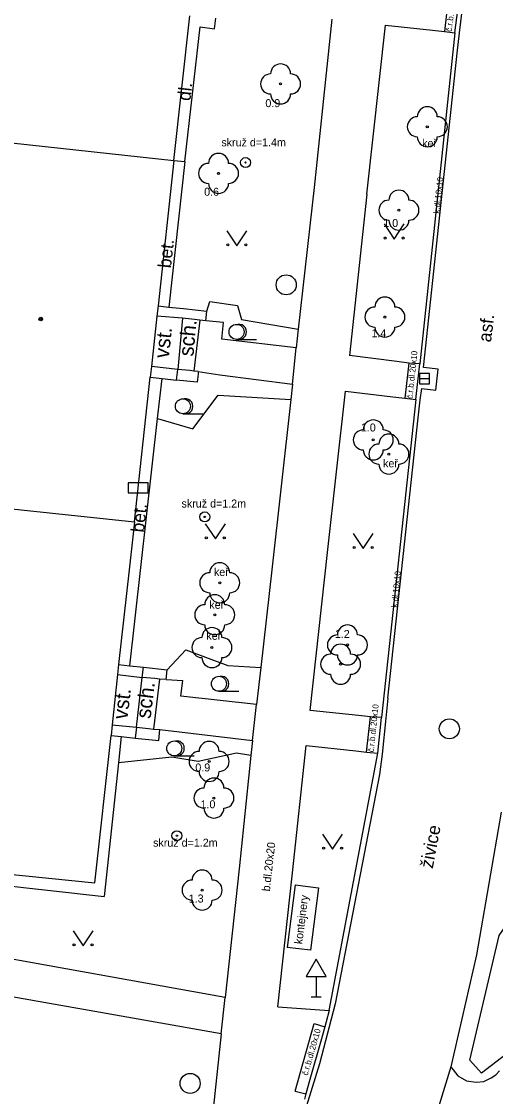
# Model space of a CAD drawing. Extents: x -596229 to -595156, y -1161237 to -1159376.
# Drawn here: x -595674.8 to -595651.1, y -1160126.4 to -1160072.7 of the extents above; entities that cross this region are included whole.
import ezdxf

# ---------------------------------------------------------------- set-up
doc = ezdxf.new("R2010")
doc.units = 0
for name, color, linetype in [('Level 22', 7, 'Continuous'), ('Level 24', 7, 'Continuous'), ('Level 25', 7, 'Continuous'), ('Level 27', 7, 'Continuous'), ('Level 34', 7, 'Continuous'), ('Level 36', 7, 'Continuous'), ('Level 39', 7, 'Continuous'), ('Specificka linie pasportu komunikaci', 7, 'Continuous'), ('TM - budovy zdene_ betonove - VP', 7, 'Continuous'), ('TM - chodniky - VP', 7, 'Continuous'), ('TM - hranice souvisleho porostu (skupiny stromu_ kere)', 7, 'Continuous'), ('TM - komunikace - VP', 7, 'Continuous'), ('TM - popis povrchu', 7, 'Continuous'), ('TM - popis zelene', 7, 'Continuous'), ('TM - poznamka', 7, 'Continuous'), ('TM - predmet maleho rozsahu (zamereny obvodem)', 7, 'Continuous'), ('TM - rozhrani mezi zpev. plochami mezi sebou - VP', 7, 'Continuous'), ('TM - rozhrani ploch obecne - VP', 7, 'Continuous')]:
    doc.layers.add(name, color=color, linetype=linetype)

msp = doc.modelspace()

# ---------------------------------------------------------------- linework, layer by layer
at = {"layer": 'Level 22'}
for centre in [(-595661.87, -1160075.83), (-595654.54, -1160077.97), (-595664.97, -1160080.3), (-595655.96, -1160082.14), (-595656.66, -1160087.48), (-595657.24, -1160093.62), (-595656.46, -1160094.33), (-595664.91, -1160100.76), (-595665.16, -1160102.36), (-595665.3, -1160104), (-595658.53, -1160103.87), (-595658.87, -1160104.83), (-595665.44, -1160109.69), (-595665.2, -1160111.52), (-595665.79, -1160116.12)]:
    msp.add_circle(centre, 0.05, dxfattribs=at)
for centre, start, end in [((-595661.87, -1160075.33), 0, 180), ((-595662.37, -1160075.83), 90, 270), ((-595661.37, -1160075.83), 270, 90), ((-595661.87, -1160076.33), 180, 0), ((-595655.04, -1160077.97), 90, 270), ((-595654.54, -1160077.47), 0, 180), ((-595654.04, -1160077.97), 270, 90), ((-595654.54, -1160078.47), 180, 0), ((-595664.97, -1160079.8), 0, 180), ((-595665.47, -1160080.3), 90, 270), ((-595664.47, -1160080.3), 270, 90), ((-595664.97, -1160080.8), 180, 0), ((-595655.96, -1160081.64), 0, 180), ((-595656.46, -1160082.14), 90, 270), ((-595655.46, -1160082.14), 270, 90), ((-595655.96, -1160082.64), 180, 0), ((-595656.66, -1160086.98), 0, 180), ((-595657.16, -1160087.48), 90, 270), ((-595656.16, -1160087.48), 270, 90), ((-595656.66, -1160087.98), 180, 0), ((-595657.24, -1160093.12), 0, 180), ((-595657.74, -1160093.62), 90, 270), ((-595656.46, -1160093.83), 0, 180), ((-595656.74, -1160093.62), 270, 90), ((-595657.24, -1160094.12), 180, 0), ((-595656.96, -1160094.33), 90, 270), ((-595655.96, -1160094.33), 270, 90), ((-595656.46, -1160094.83), 180, 0), ((-595664.91, -1160100.26), 0, 180), ((-595665.41, -1160100.76), 90, 270), ((-595664.41, -1160100.76), 270, 90), ((-595665.16, -1160101.86), 0, 180), ((-595664.91, -1160101.26), 180, 0), ((-595665.66, -1160102.36), 90, 270), ((-595664.66, -1160102.36), 270, 90), ((-595665.3, -1160103.5), 0, 180), ((-595665.16, -1160102.86), 180, 0), ((-595658.53, -1160103.37), 0, 180), ((-595665.8, -1160104), 90, 270), ((-595664.8, -1160104), 270, 90), ((-595659.03, -1160103.87), 90, 270), ((-595658.03, -1160103.87), 270, 90), ((-595659.37, -1160104.83), 90, 270), ((-595658.87, -1160104.33), 0, 180), ((-595658.37, -1160104.83), 270, 90), ((-595665.3, -1160104.5), 180, 0), ((-595658.53, -1160104.37), 180, 0), ((-595658.87, -1160105.33), 180, 0), ((-595665.44, -1160109.19), 0, 180), ((-595665.94, -1160109.69), 90, 270), ((-595664.94, -1160109.69), 270, 90), ((-595665.44, -1160110.19), 180, 0), ((-595665.2, -1160111.02), 0, 180), ((-595665.7, -1160111.52), 90, 270), ((-595664.7, -1160111.52), 270, 90), ((-595665.2, -1160112.02), 180, 0), ((-595666.29, -1160116.12), 90, 270), ((-595665.79, -1160115.62), 0, 180), ((-595665.29, -1160116.12), 270, 90), ((-595665.79, -1160116.62), 180, 0)]:
    msp.add_arc(centre, 0.5, start, end, dxfattribs=at)
at = {"layer": 'Level 24'}
msp.add_lwpolyline([(-595669.478, -1160096.259), (-595668.478, -1160096.259), (-595668.478, -1160095.759), (-595669.478, -1160095.759)], close=True, dxfattribs=at)
at = {"layer": 'Level 25'}
for centre, radius in [((-595663.62, -1160079.76), 0.25), ((-595663.62, -1160079.76), 0.0303), ((-595665.66, -1160097.47), 0.25), ((-595665.66, -1160097.47), 0.0303), ((-595667.05, -1160113.4), 0.25), ((-595667.05, -1160113.4), 0.0303)]:
    msp.add_circle(centre, radius, dxfattribs=at)
at = {"layer": 'Level 27'}
msp.add_line((-595654.93, -1160090.56), (-595654.43, -1160090.56), dxfattribs=at)
msp.add_lwpolyline([(-595654.93, -1160090.81), (-595654.43, -1160090.81), (-595654.43, -1160090.31), (-595654.93, -1160090.31)], close=True, dxfattribs=at)
for centre in [(-595661.59, -1160085.87), (-595653.44, -1160108.06), (-595666.39, -1160125.78)]:
    msp.add_circle(centre, 0.5, dxfattribs=at)
at = {"layer": 'Level 34'}
for p, q in [((-595660.1, -1160120.442), (-595660.1, -1160121.46)), ((-595660.35, -1160121.46), (-595659.85, -1160121.46))]:
    msp.add_line(p, q, dxfattribs=at)
msp.add_lwpolyline([(-595660.6, -1160120.442), (-595659.6, -1160120.442), (-595660.1, -1160119.576)], close=True, dxfattribs=at)
at = {"layer": 'Level 36'}
for p, q in [((-595664.07, -1160088.595), (-595663.07, -1160088.595)), ((-595666.75, -1160092.315), (-595665.75, -1160092.315)), ((-595664.95, -1160106.185), (-595663.95, -1160106.185)), ((-595667.18, -1160109.415), (-595666.18, -1160109.415))]:
    msp.add_line(p, q, dxfattribs=at)
for points in [[(-595656.69, -1160082.83), (-595656.19, -1160083.58), (-595655.69, -1160082.83)], [(-595664.56, -1160083.17), (-595664.06, -1160083.92), (-595663.56, -1160083.17)], [(-595665.63, -1160097.81), (-595665.13, -1160098.56), (-595664.63, -1160097.81)], [(-595658.25, -1160098.3), (-595657.75, -1160099.05), (-595657.25, -1160098.3)], [(-595659.77, -1160113.32), (-595659.27, -1160114.07), (-595658.77, -1160113.32)], [(-595672.24, -1160118.15), (-595671.74, -1160118.9), (-595671.24, -1160118.15)]]:
    msp.add_lwpolyline(points, dxfattribs=at)
for centre, radius in [((-595664.51, -1160083.87), 0.05), ((-595663.611, -1160083.87), 0.05), ((-595656.64, -1160083.53), 0.05), ((-595655.741, -1160083.53), 0.05), ((-595664.07, -1160088.22), 0.375), ((-595666.75, -1160091.94), 0.375), ((-595665.58, -1160098.51), 0.05), ((-595664.681, -1160098.51), 0.05), ((-595658.2, -1160099), 0.05), ((-595657.301, -1160099), 0.05), ((-595664.95, -1160105.81), 0.375), ((-595667.18, -1160109.04), 0.375), ((-595659.72, -1160114.02), 0.05), ((-595658.821, -1160114.02), 0.05), ((-595672.19, -1160118.85), 0.05), ((-595671.291, -1160118.85), 0.05)]:
    msp.add_circle(centre, radius, dxfattribs=at)
for centre in [(-595663.945, -1160088.22), (-595666.625, -1160091.94), (-595664.825, -1160105.81), (-595667.055, -1160109.04)]:
    msp.add_arc(centre, 0.375, 260.4059, 99.5941, dxfattribs=at)
at = {"layer": 'Level 39'}
for radius in [0.09, 0.0398]:
    msp.add_circle((-595673.85, -1160087.58), radius, dxfattribs=at)
at = {"layer": 'Specificka linie pasportu komunikaci'}
for points in [[(-595661.28, -1160090.84), (-595661.1, -1160089.02)], [(-595663.27, -1160108.65), (-595663.07, -1160106.85)], [(-595664.84, -1160123.3), (-595664.64, -1160121.49)]]:
    msp.add_lwpolyline(points, dxfattribs=at)
at = {"layer": 'TM - budovy zdene_ betonove - VP'}
for points in [[(-595667.2, -1160079.65), (-595666.41, -1160072.42)], [(-595678.54, -1160078.43), (-595667.2, -1160079.65)], [(-595667.2, -1160079.65), (-595667.99, -1160086.92)], [(-595667.99, -1160086.92), (-595668.05, -1160087.43)], [(-595668.05, -1160087.43), (-595668.32, -1160089.96)], [(-595668.32, -1160089.96), (-595668.38, -1160090.49)], [(-595669.17, -1160097.71), (-595668.38, -1160090.49)], [(-595680.51, -1160096.52), (-595669.17, -1160097.71)], [(-595669.17, -1160097.71), (-595669.44, -1160100.11)], [(-595669.44, -1160100.11), (-595669.96, -1160104.85)], [(-595669.96, -1160104.85), (-595670.01, -1160105.34)], [(-595670.01, -1160105.34), (-595670.28, -1160107.86)], [(-595670.28, -1160107.86), (-595670.34, -1160108.39)], [(-595671.15, -1160115.76), (-595670.34, -1160108.39)], [(-595682.49, -1160114.61), (-595671.15, -1160115.76)]]:
    msp.add_lwpolyline(points, dxfattribs=at)
at = {"layer": 'TM - chodniky - VP'}
for points in [[(-595659.31, -1160072.59), (-595660.2, -1160081.01)], [(-595657.56, -1160081.34), (-595656.63, -1160072.89)], [(-595656.63, -1160072.89), (-595654.28, -1160073.14)], [(-595654.28, -1160073.14), (-595653.68, -1160073.21)], [(-595653.68, -1160073.21), (-595653.16, -1160073.27)], [(-595660.2, -1160081.01), (-595661, -1160088.09)], [(-595657.56, -1160081.34), (-595658.43, -1160089.4)], [(-595666.77, -1160087.54), (-595668.05, -1160087.43)], [(-595665.91, -1160087.64), (-595666.17, -1160087.61), (-595666.77, -1160087.54)], [(-595665.6, -1160087.67), (-595665.91, -1160087.64)], [(-595664.72, -1160087.75), (-595665.6, -1160087.67)], [(-595664.8, -1160088.59), (-595664.72, -1160087.75)], [(-595661, -1160088.09), (-595661.1, -1160089.02)], [(-595661.1, -1160089.02), (-595664.8, -1160088.59)], [(-595656.06, -1160089.7), (-595658.43, -1160089.4)], [(-595655.47, -1160089.78), (-595656.06, -1160089.7)], [(-595654.92, -1160089.82), (-595655.47, -1160089.78)], [(-595667, -1160090.1), (-595668.32, -1160089.96)], [(-595666.2, -1160090.18), (-595666.41, -1160090.16), (-595667, -1160090.1)], [(-595665.98, -1160090.2), (-595666.2, -1160090.18)], [(-595665.98, -1160090.2), (-595664.9, -1160090.37)], [(-595664.9, -1160090.37), (-595661.28, -1160090.84)], [(-595661.28, -1160090.84), (-595661.36, -1160091.6)], [(-595659.52, -1160099.24), (-595658.62, -1160091.18)], [(-595658.62, -1160091.18), (-595656.26, -1160091.46)], [(-595661.36, -1160091.6), (-595662.31, -1160100.11)], [(-595656.26, -1160091.46), (-595655.66, -1160091.54)], [(-595655.66, -1160091.54), (-595655.12, -1160091.6)], [(-595660.4, -1160107.14), (-595659.52, -1160099.24)], [(-595662.31, -1160100.11), (-595662.86, -1160104.99)], [(-595669.96, -1160104.85), (-595669.41, -1160104.91)], [(-595670.01, -1160105.34), (-595668.78, -1160105.49)], [(-595669.41, -1160104.91), (-595668.72, -1160104.98)], [(-595668.72, -1160104.98), (-595667.53, -1160105.11)], [(-595667.59, -1160105.59), (-595667.53, -1160105.11)], [(-595662.86, -1160104.99), (-595663.07, -1160106.85)], [(-595667.92, -1160105.57), (-595668.16, -1160105.55), (-595668.78, -1160105.49)], [(-595667.59, -1160105.59), (-595667.92, -1160105.57)], [(-595667.59, -1160105.59), (-595666.76, -1160105.65)], [(-595666.85, -1160106.42), (-595666.76, -1160105.65)], [(-595663.07, -1160106.85), (-595666.85, -1160106.42)], [(-595657.97, -1160107.4), (-595660.4, -1160107.14)], [(-595657.38, -1160107.46), (-595657.97, -1160107.4)], [(-595656.83, -1160107.5), (-595657.38, -1160107.46)], [(-595669.07, -1160107.98), (-595668.47, -1160108.04), (-595668.22, -1160108.07)], [(-595668.22, -1160108.07), (-595667.9, -1160108.1)], [(-595667.96, -1160108.65), (-595667.9, -1160108.1)], [(-595667.9, -1160108.1), (-595663.27, -1160108.65)], [(-595670.34, -1160108.39), (-595669.83, -1160108.44)], [(-595669.83, -1160108.44), (-595669.13, -1160108.52)], [(-595669.13, -1160108.52), (-595667.96, -1160108.65)], [(-595663.27, -1160108.65), (-595663.35, -1160109.39)], [(-595661.28, -1160115.25), (-595660.6, -1160108.9)], [(-595660.6, -1160108.9), (-595658.11, -1160109.16)], [(-595658.11, -1160109.16), (-595657.58, -1160109.23)], [(-595663.35, -1160109.39), (-595663.94, -1160115.05)], [(-595657.58, -1160109.23), (-595657.02, -1160109.28)], [(-595663.94, -1160115.05), (-595664.64, -1160121.49)], [(-595662, -1160121.95), (-595661.28, -1160115.25)], [(-595664.64, -1160121.49), (-595685.39, -1160117.76)], [(-595664.84, -1160123.3), (-595679.75, -1160120.67)], [(-595662, -1160121.95), (-595659.44, -1160122.13)], [(-595664.84, -1160123.3), (-595665.48, -1160129.27)], [(-595653.36, -1160124.95), (-595653.01, -1160125.41), (-595652.58, -1160125.66), (-595652.1, -1160125.72), (-595651.71, -1160125.68), (-595651.35, -1160125.51), (-595651.11, -1160125.35), (-595650.93, -1160125.16)]]:
    msp.add_lwpolyline(points, dxfattribs=at)
at = {"layer": 'TM - hranice souvisleho porostu (skupiny stromu_ kere)'}
for points in [[(-595665.56, -1160087.18), (-595665.4, -1160086.7), (-595664.03, -1160086.91), (-595663.82, -1160087.61), (-595661, -1160088.09)], [(-595668.02, -1160092.55), (-595666.26, -1160093.07), (-595664.99, -1160091.39), (-595661.36, -1160091.6)], [(-595667.53, -1160105.11), (-595666.6, -1160104.12), (-595664.51, -1160104.89), (-595662.86, -1160104.99)], [(-595663.35, -1160109.39), (-595664.08, -1160109.28), (-595665.99, -1160109.69), (-595667.3, -1160109.48), (-595669.97, -1160109.76)], [(-595650.08, -1160121.68), (-595649.62, -1160123.57), (-595651.84, -1160125.27), (-595652.41, -1160124.62), (-595650.95, -1160118.39), (-595648.55, -1160114.87), (-595647.69, -1160114.72), (-595646.68, -1160116.13), (-595646.82, -1160116.91), (-595649.5, -1160119.96), (-595650.08, -1160121.68)]]:
    msp.add_lwpolyline(points, dxfattribs=at)
at = {"layer": 'TM - komunikace - VP'}
for points in [[(-595653.16, -1160073.27), (-595652.94, -1160071.47)], [(-595653.16, -1160073.27), (-595654.92, -1160089.82)], [(-595655.12, -1160091.6), (-595654.92, -1160089.82)], [(-595655.12, -1160091.6), (-595656.83, -1160107.5)], [(-595657.02, -1160109.28), (-595656.83, -1160107.5)], [(-595659.44, -1160122.13), (-595657.02, -1160109.28)], [(-595650.85, -1160112.23), (-595652.08, -1160119.35)], [(-595652.08, -1160119.35), (-595653.36, -1160124.95)], [(-595659.44, -1160122.13), (-595659.59, -1160122.7)], [(-595659.66, -1160122.96), (-595659.86, -1160123.67)], [(-595659.59, -1160122.7), (-595659.66, -1160122.96)], [(-595659.86, -1160123.67), (-595660.41, -1160125.59)], [(-595653.36, -1160124.95), (-595654.75, -1160129.47)], [(-595660.41, -1160125.59), (-595660.61, -1160126.31)], [(-595660.61, -1160126.31), (-595660.68, -1160126.56)]]:
    msp.add_lwpolyline(points, dxfattribs=at)
at = {"layer": 'TM - predmet maleho rozsahu (zamereny obvodem)'}
for points in [[(-595661.14, -1160115.86), (-595661.55, -1160118.99)], [(-595661.14, -1160115.86), (-595659.98, -1160116), (-595660.37, -1160119.12), (-595661.55, -1160118.99)]]:
    msp.add_lwpolyline(points, dxfattribs=at)
at = {"layer": 'TM - rozhrani mezi zpev. plochami mezi sebou - VP'}
for points in [[(-595653.48, -1160071.42), (-595653.68, -1160073.21)], [(-595652.94, -1160073.28), (-595652.71, -1160071.48)], [(-595653.05, -1160074.29), (-595652.94, -1160073.28)], [(-595654.72, -1160089.86), (-595653.05, -1160074.29)], [(-595655.47, -1160089.78), (-595655.66, -1160091.54)], [(-595654.73, -1160090.01), (-595654.72, -1160089.86)], [(-595654, -1160090.09), (-595654.73, -1160090.01)], [(-595654.11, -1160091.14), (-595654, -1160090.09)], [(-595654.9, -1160091.62), (-595654.82, -1160091.05)], [(-595654.82, -1160091.05), (-595654.11, -1160091.14)], [(-595656.52, -1160106.53), (-595655, -1160092.51), (-595654.9, -1160091.62)], [(-595656.52, -1160106.53), (-595656.61, -1160107.53)], [(-595657.58, -1160109.23), (-595657.38, -1160107.46)], [(-595656.61, -1160107.53), (-595656.8, -1160109.32)], [(-595656.8, -1160109.32), (-595656.93, -1160110.35), (-595659.14, -1160121.81)], [(-595659.14, -1160121.81), (-595659.92, -1160124.8)], [(-595661.14, -1160126.17), (-595660.2, -1160122.79)], [(-595660.2, -1160122.79), (-595659.66, -1160122.96)], [(-595659.92, -1160124.8), (-595661.1, -1160128.56)], [(-595661.14, -1160126.17), (-595660.61, -1160126.31)]]:
    msp.add_lwpolyline(points, dxfattribs=at)
at = {"layer": 'TM - rozhrani ploch obecne - VP'}
for points in [[(-595666.65, -1160079.71), (-595665.89, -1160072.97), (-595665.18, -1160073.07), (-595665.1, -1160072.55)], [(-595666.65, -1160079.71), (-595667.45, -1160086.98)], [(-595667.2, -1160079.65), (-595666.65, -1160079.71)], [(-595667.99, -1160086.92), (-595667.45, -1160086.98)], [(-595667.45, -1160086.98), (-595666.72, -1160087.05)], [(-595666.72, -1160087.05), (-595665.56, -1160087.18)], [(-595666.77, -1160087.54), (-595667, -1160090.1)], [(-595665.91, -1160087.64), (-595666.2, -1160090.18)], [(-595665.6, -1160087.67), (-595665.56, -1160087.18)], [(-595667.07, -1160090.63), (-595667, -1160090.1)], [(-595665.99, -1160090.33), (-595666.03, -1160090.73), (-595667.07, -1160090.63)], [(-595665.98, -1160090.2), (-595665.99, -1160090.33)], [(-595668.38, -1160090.49), (-595667.79, -1160090.55)], [(-595668.02, -1160092.55), (-595667.79, -1160090.55)], [(-595667.79, -1160090.55), (-595667.07, -1160090.63)], [(-595669.41, -1160104.91), (-595668.02, -1160092.55)], [(-595681.89, -1160103.58), (-595682.61, -1160109.8), (-595683.68, -1160109.69), (-595684.25, -1160114.92), (-595670.68, -1160116.44)], [(-595668.78, -1160105.49), (-595668.72, -1160104.98)], [(-595669.07, -1160107.98), (-595668.78, -1160105.49)], [(-595667.92, -1160105.57), (-595668.22, -1160108.07)], [(-595670.28, -1160107.86), (-595669.07, -1160107.98)], [(-595669.07, -1160107.98), (-595669.13, -1160108.52)], [(-595669.83, -1160108.44), (-595669.97, -1160109.76)], [(-595669.97, -1160109.76), (-595670.68, -1160116.44)]]:
    msp.add_lwpolyline(points, dxfattribs=at)

# ---------------------------------------------------------------- texts
at = {"layer": 'TM - popis povrchu'}
for s, height, rotation, p in [('č.r.b.dl.20x10', 0.3, 83.1114, (-595653.32, -1160073.24)), ('dl.', 0.65, 83.7728, (-595666.38, -1160076.7)), ('k.dl.10x10', 0.3, 83.4072, (-595653.95, -1160082.32)), ('bet.', 0.65, 83.7124, (-595667.35, -1160085.06)), ('asf.', 0.65, 83, (-595651.36, -1160088.76)), ('č.r.b.dl.20x10', 0.3, 84, (-595655.28, -1160091.58)), ('bet.', 0.65, 83.7124, (-595668.7, -1160098.27)), ('k.dl.10x10', 0.3, 84, (-595656.05, -1160102.01)), ('č.r.b.dl.20x10', 0.3, 84, (-595657.22, -1160109.24)), ('živice', 0.65, 79.295, (-595654.27, -1160115.07)), ('b.dl.20x20', 0.3999, 83.5035, (-595662.41, -1160116.2)), ('č.r.b.dl.20x10', 0.3, 74, (-595660.52, -1160125.41))]:
    msp.add_text(s, height=height, rotation=rotation, dxfattribs=at).set_placement(p)
at = {"layer": 'TM - popis zelene'}
for s, p in [('0.9', (-595662.63, -1160076.99)), ('keř', (-595654.8, -1160078.99)), ('0.6', (-595665.69, -1160081.42)), ('1.0', (-595656.74, -1160082.98)), ('1.4', (-595657.33, -1160088.49)), ('1.0', (-595657.86, -1160093.2)), ('keř', (-595656.75, -1160094.99)), ('keř', (-595665.2, -1160100.42)), ('keř', (-595665.43, -1160102.06)), ('keř', (-595665.58, -1160103.61)), ('1.2', (-595659.16, -1160103.52)), ('0.9', (-595666.13, -1160110.19)), ('1.0', (-595665.87, -1160112.03)), ('1.3', (-595666.46, -1160116.74))]:
    msp.add_text(s, height=0.4, dxfattribs=at).set_placement(p)
at = {"layer": 'TM - poznamka'}
for s, p in [('skruž d=1.4m', (-595664.83, -1160078.95)), ('skruž d=1.2m', (-595666.82, -1160097)), ('skruž d=1.2m', (-595668.24, -1160113.95))]:
    msp.add_text(s, height=0.4, dxfattribs=at).set_placement(p)
for s, height, rotation, p in [('vst.', 0.75, 83.6847, (-595667.46, -1160089.57)), ('sch.', 0.75, 84.6233, (-595666.23, -1160089.47)), ('sch.', 0.75, 82.9033, (-595668.37, -1160107.58)), ('vst.', 0.75, 82.9033, (-595669.53, -1160107.62)), ('kontejnery', 0.4, 82.875, (-595660.79, -1160118.84))]:
    msp.add_text(s, height=height, rotation=rotation, dxfattribs=at).set_placement(p)

doc.saveas('drawing.dxf')
